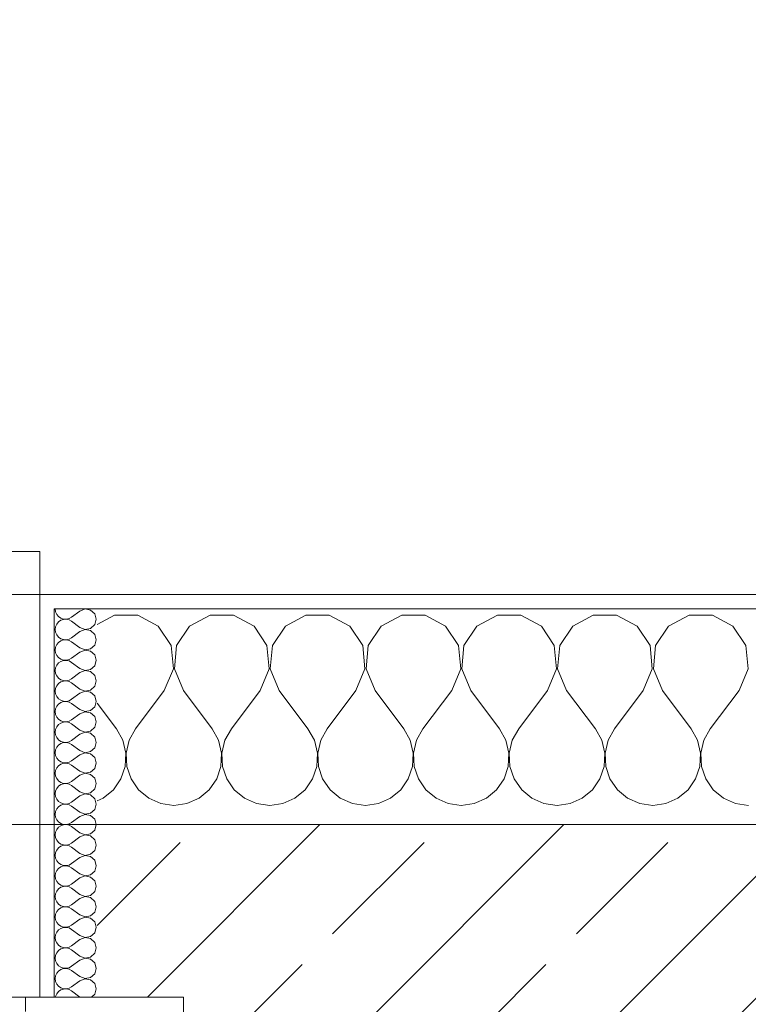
# Model space of a CAD drawing. Header units: metres. Extents: x -4 to 99, y -11 to 17.
# Tile 317 of 656: x 25.026 to 25.533, y 13.57 to 14.255. Entities that reach past the tile are written whole.
import ezdxf

# ---------------------------------------------------------------- set-up
doc = ezdxf.new("R2010")
doc.units = ezdxf.units.M
doc.header["$MEASUREMENT"] = 0
doc.linetypes.add('Strichlinie eng', pattern=[0.115, 0.075, -0.04])
for name, color, linetype in [('152 - Bemaßung_ Beschriftung.Ausbau', 7, 'Continuous'), ('603 - Struktur.Bodenplatte_ Decke Roh', 7, 'Continuous'), ('604 - Struktur.Wand Aussen', 7, 'Continuous')]:
    doc.layers.add(name, color=color, linetype=linetype)
doc.styles.add('ERSTELLTER_STIL_2', font='txt')
doc.dimstyles.new('ERSTELLTER_STIL__2', dxfattribs={"dimtxt": 0.1, "dimasz": 0.0532, "dimexe": 0.18, "dimexo": 0.0625, "dimgap": 0, "dimtad": 1, "dimtih": 1, "dimtoh": 1, "dimzin": 0, "dimdsep": 46, "dimtxsty": 'ERSTELLTER_STIL_2', "dimblk": 'ARROWHEAD_2', "dimblk1": 'ARROWHEAD_2', "dimblk2": 'ARROWHEAD_2', "dimcen": 0.09, "dimse1": 1, "dimse2": 1, "dimclrd": 7, "dimclre": 7, "dimclrt": 7, "dimazin": 0, "dimtfac": 1, "dimtdec": 4, "dimtmove": 0, "dimatfit": 3, "dimfxl": 1, "dimtolj": 1, "dimtzin": 0, "dimarcsym": 0})
pattern_1 = [(0, (0, 0), (0, 0.08660254), [0, -0.05]), (0, (0.025, 0.0433), (0, 0.08660254), [0, -0.05])]

# ---------------------------------------------------------------- blocks, each defined once
blk = doc.blocks.new('*X35')
at = {"layer": '604 - Struktur.Wand Aussen', "color": 7, "linetype": 'Continuous', "lineweight": 5}
for p, q in [((25.09188, 13.84066), (25.08, 13.83429)), ((25.10812, 13.84066), (25.09188, 13.84066)), ((25.12243, 13.83299), (25.10812, 13.84066)), ((25.15855, 13.84066), (25.14424, 13.83299)), ((25.17479, 13.84066), (25.15855, 13.84066)), ((25.1891, 13.83299), (25.17479, 13.84066)), ((25.22521, 13.84066), (25.2109, 13.83299)), ((25.24145, 13.84066), (25.22521, 13.84066)), ((25.25576, 13.83299), (25.24145, 13.84066)), ((25.29188, 13.84066), (25.27757, 13.83299)), ((25.30812, 13.84066), (25.29188, 13.84066)), ((25.32243, 13.83299), (25.30812, 13.84066)), ((25.35855, 13.84066), (25.34424, 13.83299)), ((25.37479, 13.84066), (25.35855, 13.84066)), ((25.3891, 13.83299), (25.37479, 13.84066)), ((25.42521, 13.84066), (25.4109, 13.83299)), ((25.44145, 13.84066), (25.42521, 13.84066)), ((25.45576, 13.83299), (25.44145, 13.84066)), ((25.49188, 13.84066), (25.47757, 13.83299)), ((25.50812, 13.84066), (25.49188, 13.84066)), ((25.52243, 13.83299), (25.50812, 13.84066)), ((25.13142, 13.81947), (25.12243, 13.83299)), ((25.14424, 13.83299), (25.13525, 13.81947)), ((25.19808, 13.81947), (25.1891, 13.83299)), ((25.2109, 13.83299), (25.20192, 13.81947)), ((25.26475, 13.81947), (25.25576, 13.83299)), ((25.27757, 13.83299), (25.26858, 13.81947)), ((25.33142, 13.81947), (25.32243, 13.83299)), ((25.34424, 13.83299), (25.33525, 13.81947)), ((25.39808, 13.81947), (25.3891, 13.83299)), ((25.4109, 13.83299), (25.40192, 13.81947)), ((25.46475, 13.81947), (25.45576, 13.83299)), ((25.47757, 13.83299), (25.46858, 13.81947)), ((25.53142, 13.81947), (25.52243, 13.83299)), ((25.13295, 13.8033), (25.13142, 13.81947)), ((25.13525, 13.81947), (25.13371, 13.8033)), ((25.19962, 13.8033), (25.19808, 13.81947)), ((25.20192, 13.81947), (25.20038, 13.8033)), ((25.26629, 13.8033), (25.26475, 13.81947)), ((25.26858, 13.81947), (25.26705, 13.8033)), ((25.33295, 13.8033), (25.33142, 13.81947)), ((25.33525, 13.81947), (25.33371, 13.8033)), ((25.39962, 13.8033), (25.39808, 13.81947)), ((25.40192, 13.81947), (25.40038, 13.8033)), ((25.46629, 13.8033), (25.46475, 13.81947)), ((25.46858, 13.81947), (25.46705, 13.8033)), ((25.53295, 13.8033), (25.53142, 13.81947)), ((25.12667, 13.78833), (25.13295, 13.8033)), ((25.13371, 13.8033), (25.14, 13.78833)), ((25.19333, 13.78833), (25.19962, 13.8033)), ((25.20038, 13.8033), (25.20667, 13.78833)), ((25.26, 13.78833), (25.26629, 13.8033)), ((25.26705, 13.8033), (25.27333, 13.78833)), ((25.32667, 13.78833), (25.33295, 13.8033)), ((25.33371, 13.8033), (25.34, 13.78833)), ((25.39333, 13.78833), (25.39962, 13.8033)), ((25.40038, 13.8033), (25.40667, 13.78833)), ((25.46, 13.78833), (25.46629, 13.8033)), ((25.46705, 13.8033), (25.47333, 13.78833)), ((25.52667, 13.78833), (25.53295, 13.8033)), ((25.12667, 13.78833), (25.10667, 13.76167)), ((25.14, 13.78833), (25.16, 13.76167)), ((25.19333, 13.78833), (25.17333, 13.76167)), ((25.20667, 13.78833), (25.22667, 13.76167)), ((25.26, 13.78833), (25.24, 13.76167)), ((25.27333, 13.78833), (25.29333, 13.76167)), ((25.32667, 13.78833), (25.30667, 13.76167)), ((25.34, 13.78833), (25.36, 13.76167)), ((25.39333, 13.78833), (25.37333, 13.76167)), ((25.40667, 13.78833), (25.42667, 13.76167)), ((25.46, 13.78833), (25.44, 13.76167)), ((25.47333, 13.78833), (25.49333, 13.76167)), ((25.52667, 13.78833), (25.50667, 13.76167)), ((25.08, 13.77944), (25.09333, 13.76167)), ((25.09778, 13.75362), (25.09333, 13.76167)), ((25.10667, 13.76167), (25.10222, 13.75362)), ((25.16445, 13.75362), (25.16, 13.76167)), ((25.17333, 13.76167), (25.16888, 13.75362)), ((25.23112, 13.75362), (25.22667, 13.76167)), ((25.24, 13.76167), (25.23555, 13.75362)), ((25.29778, 13.75362), (25.29333, 13.76167)), ((25.30667, 13.76167), (25.30222, 13.75362)), ((25.36445, 13.75362), (25.36, 13.76167)), ((25.37333, 13.76167), (25.36888, 13.75362)), ((25.43112, 13.75362), (25.42667, 13.76167)), ((25.44, 13.76167), (25.43555, 13.75362)), ((25.49778, 13.75362), (25.49333, 13.76167)), ((25.50667, 13.76167), (25.50222, 13.75362)), ((25.09987, 13.74466), (25.09778, 13.75362)), ((25.10222, 13.75362), (25.10013, 13.74466)), ((25.16653, 13.74466), (25.16445, 13.75362)), ((25.16888, 13.75362), (25.1668, 13.74466)), ((25.2332, 13.74466), (25.23112, 13.75362)), ((25.23555, 13.75362), (25.23347, 13.74466)), ((25.29987, 13.74466), (25.29778, 13.75362)), ((25.30222, 13.75362), (25.30013, 13.74466)), ((25.36653, 13.74466), (25.36445, 13.75362)), ((25.36888, 13.75362), (25.3668, 13.74466)), ((25.4332, 13.74466), (25.43112, 13.75362)), ((25.43555, 13.75362), (25.43347, 13.74466)), ((25.49987, 13.74466), (25.49778, 13.75362)), ((25.50222, 13.75362), (25.50013, 13.74466)), ((25.09942, 13.73547), (25.09987, 13.74466)), ((25.10013, 13.74466), (25.10058, 13.73547)), ((25.16609, 13.73547), (25.16653, 13.74466)), ((25.1668, 13.74466), (25.16725, 13.73547)), ((25.23275, 13.73547), (25.2332, 13.74466)), ((25.23347, 13.74466), (25.23391, 13.73547)), ((25.29942, 13.73547), (25.29987, 13.74466)), ((25.30013, 13.74466), (25.30058, 13.73547)), ((25.36609, 13.73547), (25.36653, 13.74466)), ((25.3668, 13.74466), (25.36725, 13.73547)), ((25.43275, 13.73547), (25.4332, 13.74466)), ((25.43347, 13.74466), (25.43391, 13.73547)), ((25.49942, 13.73547), (25.49987, 13.74466)), ((25.50013, 13.74466), (25.50058, 13.73547)), ((25.09648, 13.72676), (25.09942, 13.73547)), ((25.10058, 13.73547), (25.10352, 13.72676)), ((25.16315, 13.72676), (25.16609, 13.73547)), ((25.16725, 13.73547), (25.17019, 13.72676)), ((25.22981, 13.72676), (25.23275, 13.73547)), ((25.23391, 13.73547), (25.23685, 13.72676)), ((25.29648, 13.72676), (25.29942, 13.73547)), ((25.30058, 13.73547), (25.30352, 13.72676)), ((25.36315, 13.72676), (25.36609, 13.73547)), ((25.36725, 13.73547), (25.37019, 13.72676)), ((25.42981, 13.72676), (25.43275, 13.73547)), ((25.43391, 13.73547), (25.43685, 13.72676)), ((25.49648, 13.72676), (25.49942, 13.73547)), ((25.50058, 13.73547), (25.50352, 13.72676)), ((25.09127, 13.71918), (25.09648, 13.72676)), ((25.10352, 13.72676), (25.10873, 13.71918)), ((25.15794, 13.71918), (25.16315, 13.72676)), ((25.17019, 13.72676), (25.17539, 13.71918)), ((25.22461, 13.71918), (25.22981, 13.72676)), ((25.23685, 13.72676), (25.24206, 13.71918)), ((25.29127, 13.71918), (25.29648, 13.72676)), ((25.30352, 13.72676), (25.30873, 13.71918)), ((25.35794, 13.71918), (25.36315, 13.72676)), ((25.37019, 13.72676), (25.37539, 13.71918)), ((25.42461, 13.71918), (25.42981, 13.72676)), ((25.43685, 13.72676), (25.44206, 13.71918)), ((25.49127, 13.71918), (25.49648, 13.72676)), ((25.50352, 13.72676), (25.50873, 13.71918)), ((25.08419, 13.71331), (25.09127, 13.71918)), ((25.10873, 13.71918), (25.11581, 13.71331)), ((25.15086, 13.71331), (25.15794, 13.71918)), ((25.17539, 13.71918), (25.18248, 13.71331)), ((25.21752, 13.71331), (25.22461, 13.71918)), ((25.24206, 13.71918), (25.24914, 13.71331)), ((25.28419, 13.71331), (25.29127, 13.71918)), ((25.30873, 13.71918), (25.31581, 13.71331)), ((25.35086, 13.71331), (25.35794, 13.71918)), ((25.37539, 13.71918), (25.38248, 13.71331)), ((25.41752, 13.71331), (25.42461, 13.71918)), ((25.44206, 13.71918), (25.44914, 13.71331)), ((25.48419, 13.71331), (25.49127, 13.71918)), ((25.50873, 13.71918), (25.51581, 13.71331)), ((25.08, 13.71146), (25.08419, 13.71331)), ((25.11581, 13.71331), (25.12422, 13.7096)), ((25.14244, 13.7096), (25.15086, 13.71331)), ((25.18248, 13.71331), (25.19089, 13.7096)), ((25.20911, 13.7096), (25.21752, 13.71331)), ((25.24914, 13.71331), (25.25756, 13.7096)), ((25.27578, 13.7096), (25.28419, 13.71331)), ((25.31581, 13.71331), (25.32422, 13.7096)), ((25.34244, 13.7096), (25.35086, 13.71331)), ((25.38248, 13.71331), (25.39089, 13.7096)), ((25.40911, 13.7096), (25.41752, 13.71331)), ((25.44914, 13.71331), (25.45756, 13.7096)), ((25.47578, 13.7096), (25.48419, 13.71331)), ((25.51581, 13.71331), (25.52422, 13.7096)), ((25.12422, 13.7096), (25.13333, 13.70833)), ((25.13333, 13.70833), (25.14244, 13.7096)), ((25.19089, 13.7096), (25.2, 13.70833)), ((25.2, 13.70833), (25.20911, 13.7096)), ((25.25756, 13.7096), (25.26667, 13.70833)), ((25.26667, 13.70833), (25.27578, 13.7096)), ((25.32422, 13.7096), (25.33333, 13.70833)), ((25.33333, 13.70833), (25.34244, 13.7096)), ((25.39089, 13.7096), (25.4, 13.70833)), ((25.4, 13.70833), (25.40911, 13.7096)), ((25.45756, 13.7096), (25.46667, 13.70833)), ((25.46667, 13.70833), (25.47578, 13.7096)), ((25.52422, 13.7096), (25.53333, 13.70833))]:
    blk.add_line(p, q, dxfattribs=at)
blk = doc.blocks.new('*X57')
at = {"layer": '604 - Struktur.Wand Aussen', "color": 7, "linetype": 'Continuous', "lineweight": 5}
for p, q in [((25.05071, 13.845), (25.05099, 13.84305)), ((25.05099, 13.84305), (25.05178, 13.84124)), ((25.06786, 13.84357), (25.06214, 13.83929)), ((25.0715, 13.84497), (25.06786, 13.84357)), ((25.07534, 13.84425), (25.0715, 13.84497)), ((25.07822, 13.84161), (25.07534, 13.84425)), ((25.07929, 13.83786), (25.07822, 13.84161)), ((25.05178, 13.84124), (25.05304, 13.83973)), ((25.05304, 13.83599), (25.05178, 13.83447)), ((25.05304, 13.83973), (25.05466, 13.83861)), ((25.05466, 13.8371), (25.05304, 13.83599)), ((25.05466, 13.83861), (25.05653, 13.83798)), ((25.05653, 13.83773), (25.05466, 13.8371)), ((25.05653, 13.83798), (25.0585, 13.83789)), ((25.0585, 13.83783), (25.05653, 13.83773)), ((25.0585, 13.83789), (25.06042, 13.83833)), ((25.06042, 13.83738), (25.0585, 13.83783)), ((25.06042, 13.83833), (25.06214, 13.83929)), ((25.06214, 13.83643), (25.06042, 13.83738)), ((25.06786, 13.83214), (25.06214, 13.83643)), ((25.07822, 13.8341), (25.07929, 13.83786)), ((25.05099, 13.83267), (25.05071, 13.83071)), ((25.05071, 13.83071), (25.05099, 13.82876)), ((25.05178, 13.83447), (25.05099, 13.83267)), ((25.05099, 13.82876), (25.05178, 13.82696)), ((25.06786, 13.82929), (25.06214, 13.825)), ((25.06786, 13.83214), (25.0715, 13.83074)), ((25.0715, 13.83069), (25.06786, 13.82929)), ((25.0715, 13.83074), (25.07534, 13.83147)), ((25.07534, 13.82996), (25.0715, 13.83069)), ((25.07534, 13.83147), (25.07822, 13.8341)), ((25.07822, 13.82733), (25.07534, 13.82996)), ((25.05178, 13.82696), (25.05304, 13.82544)), ((25.05304, 13.8217), (25.05178, 13.82018)), ((25.05304, 13.82544), (25.05466, 13.82433)), ((25.05466, 13.82282), (25.05304, 13.8217)), ((25.05466, 13.82433), (25.05653, 13.8237)), ((25.05653, 13.82345), (25.05466, 13.82282)), ((25.05653, 13.8237), (25.0585, 13.8236)), ((25.0585, 13.82354), (25.05653, 13.82345)), ((25.0585, 13.8236), (25.06042, 13.82405)), ((25.06042, 13.8231), (25.0585, 13.82354)), ((25.06042, 13.82405), (25.06214, 13.825)), ((25.06214, 13.82214), (25.06042, 13.8231)), ((25.06786, 13.81786), (25.06214, 13.82214)), ((25.07929, 13.82357), (25.07822, 13.82733)), ((25.07822, 13.81982), (25.07929, 13.82357)), ((25.05099, 13.81838), (25.05071, 13.81643)), ((25.05071, 13.81643), (25.05099, 13.81448)), ((25.05178, 13.82018), (25.05099, 13.81838)), ((25.05099, 13.81448), (25.05178, 13.81267)), ((25.06786, 13.815), (25.06214, 13.81071)), ((25.06786, 13.81786), (25.0715, 13.81646)), ((25.0715, 13.8164), (25.06786, 13.815)), ((25.0715, 13.81646), (25.07534, 13.81718)), ((25.07534, 13.81567), (25.0715, 13.8164)), ((25.07534, 13.81718), (25.07822, 13.81982)), ((25.07822, 13.81304), (25.07534, 13.81567)), ((25.05178, 13.81267), (25.05304, 13.81116)), ((25.05304, 13.80742), (25.05178, 13.8059)), ((25.05304, 13.81116), (25.05466, 13.81004)), ((25.05466, 13.80853), (25.05304, 13.80742)), ((25.05466, 13.81004), (25.05653, 13.80941)), ((25.05653, 13.80916), (25.05466, 13.80853)), ((25.05653, 13.80941), (25.0585, 13.80931)), ((25.0585, 13.80926), (25.05653, 13.80916)), ((25.0585, 13.80931), (25.06042, 13.80976)), ((25.06042, 13.80881), (25.0585, 13.80926)), ((25.06042, 13.80976), (25.06214, 13.81071)), ((25.06214, 13.80786), (25.06042, 13.80881)), ((25.06786, 13.80357), (25.06214, 13.80786)), ((25.07929, 13.80929), (25.07822, 13.81304)), ((25.07822, 13.80553), (25.07929, 13.80929)), ((25.05099, 13.80409), (25.05071, 13.80214)), ((25.05071, 13.80214), (25.05099, 13.80019)), ((25.05178, 13.8059), (25.05099, 13.80409)), ((25.06786, 13.80071), (25.06214, 13.79643)), ((25.06786, 13.80357), (25.0715, 13.80217)), ((25.0715, 13.80211), (25.06786, 13.80071)), ((25.0715, 13.80217), (25.07534, 13.8029)), ((25.07534, 13.80139), (25.0715, 13.80211)), ((25.07534, 13.8029), (25.07822, 13.80553)), ((25.07822, 13.79876), (25.07534, 13.80139)), ((25.05099, 13.80019), (25.05178, 13.79839)), ((25.05178, 13.79839), (25.05304, 13.79687)), ((25.05304, 13.79687), (25.05466, 13.79575)), ((25.05466, 13.79425), (25.05304, 13.79313)), ((25.05466, 13.79575), (25.05653, 13.79512)), ((25.05653, 13.79488), (25.05466, 13.79425)), ((25.05653, 13.79512), (25.0585, 13.79503)), ((25.0585, 13.79497), (25.05653, 13.79488)), ((25.0585, 13.79503), (25.06042, 13.79547)), ((25.06042, 13.79453), (25.0585, 13.79497)), ((25.06042, 13.79547), (25.06214, 13.79643)), ((25.06214, 13.79357), (25.06042, 13.79453)), ((25.06786, 13.78929), (25.06214, 13.79357)), ((25.07929, 13.795), (25.07822, 13.79876)), ((25.07822, 13.79124), (25.07929, 13.795)), ((25.05099, 13.78981), (25.05071, 13.78786)), ((25.05071, 13.78786), (25.05099, 13.78591)), ((25.05178, 13.79161), (25.05099, 13.78981)), ((25.05304, 13.79313), (25.05178, 13.79161)), ((25.06786, 13.78929), (25.0715, 13.78789)), ((25.0715, 13.78783), (25.06786, 13.78643)), ((25.0715, 13.78789), (25.07534, 13.78861)), ((25.07534, 13.7871), (25.0715, 13.78783)), ((25.07534, 13.78861), (25.07822, 13.79124)), ((25.07822, 13.78447), (25.07534, 13.7871)), ((25.05099, 13.78591), (25.05178, 13.7841)), ((25.05178, 13.7841), (25.05304, 13.78258)), ((25.05304, 13.78258), (25.05466, 13.78147)), ((25.05466, 13.77996), (25.05304, 13.77884)), ((25.05466, 13.78147), (25.05653, 13.78084)), ((25.05653, 13.78059), (25.05466, 13.77996)), ((25.05653, 13.78084), (25.0585, 13.78074)), ((25.0585, 13.78069), (25.05653, 13.78059)), ((25.0585, 13.78074), (25.06042, 13.78119)), ((25.06042, 13.78024), (25.0585, 13.78069)), ((25.06042, 13.78119), (25.06214, 13.78214)), ((25.06214, 13.77929), (25.06042, 13.78024)), ((25.06786, 13.78643), (25.06214, 13.78214)), ((25.07929, 13.78071), (25.07822, 13.78447)), ((25.07822, 13.77696), (25.07929, 13.78071)), ((25.05099, 13.77552), (25.05071, 13.77357)), ((25.05071, 13.77357), (25.05099, 13.77162)), ((25.05178, 13.77733), (25.05099, 13.77552)), ((25.05304, 13.77884), (25.05178, 13.77733)), ((25.06786, 13.775), (25.06214, 13.77929)), ((25.06786, 13.775), (25.0715, 13.7736)), ((25.0715, 13.77354), (25.06786, 13.77214)), ((25.0715, 13.7736), (25.07534, 13.77433)), ((25.07534, 13.77282), (25.0715, 13.77354)), ((25.07534, 13.77433), (25.07822, 13.77696)), ((25.05099, 13.77162), (25.05178, 13.76982)), ((25.05178, 13.76982), (25.05304, 13.7683)), ((25.05304, 13.7683), (25.05466, 13.76718)), ((25.05466, 13.76718), (25.05653, 13.76655)), ((25.05653, 13.7663), (25.05466, 13.76567)), ((25.05653, 13.76655), (25.0585, 13.76646)), ((25.0585, 13.7664), (25.05653, 13.7663)), ((25.0585, 13.76646), (25.06042, 13.7669)), ((25.06042, 13.76595), (25.0585, 13.7664)), ((25.06042, 13.7669), (25.06214, 13.76786)), ((25.06786, 13.77214), (25.06214, 13.76786)), ((25.07822, 13.77018), (25.07534, 13.77282)), ((25.07929, 13.76643), (25.07822, 13.77018)), ((25.07822, 13.76267), (25.07929, 13.76643)), ((25.05099, 13.76124), (25.05071, 13.75929)), ((25.05178, 13.76304), (25.05099, 13.76124)), ((25.05304, 13.76456), (25.05178, 13.76304)), ((25.05466, 13.76567), (25.05304, 13.76456)), ((25.06214, 13.765), (25.06042, 13.76595)), ((25.06786, 13.76071), (25.06214, 13.765)), ((25.06786, 13.76071), (25.0715, 13.75931)), ((25.0715, 13.75931), (25.07534, 13.76004)), ((25.07534, 13.76004), (25.07822, 13.76267)), ((25.05071, 13.75929), (25.05099, 13.75733)), ((25.05099, 13.75733), (25.05178, 13.75553)), ((25.05178, 13.75553), (25.05304, 13.75401)), ((25.05304, 13.75401), (25.05466, 13.7529)), ((25.05466, 13.7529), (25.05653, 13.75227)), ((25.0585, 13.75217), (25.06042, 13.75262)), ((25.06042, 13.75262), (25.06214, 13.75357)), ((25.06786, 13.75786), (25.06214, 13.75357)), ((25.0715, 13.75926), (25.06786, 13.75786)), ((25.07534, 13.75853), (25.0715, 13.75926)), ((25.07822, 13.7559), (25.07534, 13.75853)), ((25.07929, 13.75214), (25.07822, 13.7559)), ((25.05099, 13.74695), (25.05071, 13.745)), ((25.05178, 13.74876), (25.05099, 13.74695)), ((25.05304, 13.75027), (25.05178, 13.74876)), ((25.05466, 13.75139), (25.05304, 13.75027)), ((25.05653, 13.75202), (25.05466, 13.75139)), ((25.05653, 13.75227), (25.0585, 13.75217)), ((25.0585, 13.75211), (25.05653, 13.75202)), ((25.06042, 13.75167), (25.0585, 13.75211)), ((25.06214, 13.75071), (25.06042, 13.75167)), ((25.06786, 13.74643), (25.06214, 13.75071)), ((25.06786, 13.74643), (25.0715, 13.74503)), ((25.0715, 13.74503), (25.07534, 13.74575)), ((25.07534, 13.74575), (25.07822, 13.74839)), ((25.07822, 13.74839), (25.07929, 13.75214)), ((25.05071, 13.745), (25.05099, 13.74305)), ((25.05099, 13.74305), (25.05178, 13.74124)), ((25.05178, 13.74124), (25.05304, 13.73973)), ((25.05304, 13.73973), (25.05466, 13.73861)), ((25.06042, 13.73833), (25.06214, 13.73929)), ((25.06786, 13.74357), (25.06214, 13.73929)), ((25.0715, 13.74497), (25.06786, 13.74357)), ((25.07534, 13.74425), (25.0715, 13.74497)), ((25.07822, 13.74161), (25.07534, 13.74425)), ((25.07929, 13.73786), (25.07822, 13.74161)), ((25.05099, 13.73267), (25.05071, 13.73071)), ((25.05178, 13.73447), (25.05099, 13.73267)), ((25.05304, 13.73599), (25.05178, 13.73447)), ((25.05466, 13.7371), (25.05304, 13.73599)), ((25.05466, 13.73861), (25.05653, 13.73798)), ((25.05653, 13.73773), (25.05466, 13.7371)), ((25.05653, 13.73798), (25.0585, 13.73789)), ((25.0585, 13.73783), (25.05653, 13.73773)), ((25.0585, 13.73789), (25.06042, 13.73833)), ((25.06042, 13.73738), (25.0585, 13.73783)), ((25.06214, 13.73643), (25.06042, 13.73738)), ((25.06786, 13.73214), (25.06214, 13.73643)), ((25.06786, 13.73214), (25.0715, 13.73074)), ((25.07534, 13.73147), (25.07822, 13.7341)), ((25.07822, 13.7341), (25.07929, 13.73786)), ((25.05071, 13.73071), (25.05099, 13.72876)), ((25.05099, 13.72876), (25.05178, 13.72696)), ((25.05178, 13.72696), (25.05304, 13.72544)), ((25.05304, 13.72544), (25.05466, 13.72433)), ((25.06786, 13.72929), (25.06214, 13.725)), ((25.0715, 13.73069), (25.06786, 13.72929)), ((25.0715, 13.73074), (25.07534, 13.73147)), ((25.07534, 13.72996), (25.0715, 13.73069)), ((25.07822, 13.72733), (25.07534, 13.72996)), ((25.07929, 13.72357), (25.07822, 13.72733)), ((25.05099, 13.71838), (25.05071, 13.71643)), ((25.05178, 13.72018), (25.05099, 13.71838)), ((25.05304, 13.7217), (25.05178, 13.72018)), ((25.05466, 13.72282), (25.05304, 13.7217)), ((25.05466, 13.72433), (25.05653, 13.7237)), ((25.05653, 13.72345), (25.05466, 13.72282)), ((25.05653, 13.7237), (25.0585, 13.7236)), ((25.0585, 13.72354), (25.05653, 13.72345)), ((25.0585, 13.7236), (25.06042, 13.72405)), ((25.06042, 13.7231), (25.0585, 13.72354)), ((25.06042, 13.72405), (25.06214, 13.725)), ((25.06214, 13.72214), (25.06042, 13.7231)), ((25.06786, 13.71786), (25.06214, 13.72214)), ((25.07534, 13.71718), (25.07822, 13.71982)), ((25.07822, 13.71982), (25.07929, 13.72357)), ((25.05071, 13.71643), (25.05099, 13.71448)), ((25.05099, 13.71448), (25.05178, 13.71267)), ((25.05178, 13.71267), (25.05304, 13.71116)), ((25.06786, 13.715), (25.06214, 13.71071)), ((25.06786, 13.71786), (25.0715, 13.71646)), ((25.0715, 13.7164), (25.06786, 13.715)), ((25.0715, 13.71646), (25.07534, 13.71718)), ((25.07534, 13.71567), (25.0715, 13.7164)), ((25.07822, 13.71304), (25.07534, 13.71567)), ((25.07929, 13.70929), (25.07822, 13.71304)), ((25.05178, 13.7059), (25.05099, 13.70409)), ((25.05304, 13.70742), (25.05178, 13.7059)), ((25.05304, 13.71116), (25.05466, 13.71004)), ((25.05466, 13.70853), (25.05304, 13.70742)), ((25.05466, 13.71004), (25.05653, 13.70941)), ((25.05653, 13.70916), (25.05466, 13.70853)), ((25.05653, 13.70941), (25.0585, 13.70931)), ((25.0585, 13.70926), (25.05653, 13.70916)), ((25.0585, 13.70931), (25.06042, 13.70976)), ((25.06042, 13.70881), (25.0585, 13.70926)), ((25.06042, 13.70976), (25.06214, 13.71071)), ((25.06214, 13.70786), (25.06042, 13.70881)), ((25.06786, 13.70357), (25.06214, 13.70786)), ((25.07534, 13.7029), (25.07822, 13.70553)), ((25.07822, 13.70553), (25.07929, 13.70929)), ((25.05099, 13.70409), (25.05071, 13.70214)), ((25.05071, 13.70214), (25.05099, 13.70019)), ((25.05099, 13.70019), (25.05178, 13.69839)), ((25.05178, 13.69839), (25.05304, 13.69687)), ((25.06786, 13.70071), (25.06214, 13.69643)), ((25.06786, 13.70357), (25.0715, 13.70217)), ((25.0715, 13.70211), (25.06786, 13.70071)), ((25.0715, 13.70217), (25.07534, 13.7029)), ((25.07534, 13.70139), (25.0715, 13.70211)), ((25.07822, 13.69876), (25.07534, 13.70139)), ((25.07929, 13.695), (25.07822, 13.69876)), ((25.05178, 13.69161), (25.05099, 13.68981)), ((25.05304, 13.69313), (25.05178, 13.69161)), ((25.05304, 13.69687), (25.05466, 13.69575)), ((25.05466, 13.69425), (25.05304, 13.69313)), ((25.05466, 13.69575), (25.05653, 13.69512)), ((25.05653, 13.69488), (25.05466, 13.69425)), ((25.05653, 13.69512), (25.0585, 13.69503)), ((25.0585, 13.69497), (25.05653, 13.69488)), ((25.0585, 13.69503), (25.06042, 13.69547)), ((25.06042, 13.69453), (25.0585, 13.69497)), ((25.06042, 13.69547), (25.06214, 13.69643)), ((25.06214, 13.69357), (25.06042, 13.69453)), ((25.06786, 13.68929), (25.06214, 13.69357)), ((25.07534, 13.68861), (25.07822, 13.69124)), ((25.07822, 13.69124), (25.07929, 13.695)), ((25.05099, 13.68981), (25.05071, 13.68786)), ((25.05071, 13.68786), (25.05099, 13.68591)), ((25.05099, 13.68591), (25.05178, 13.6841)), ((25.05178, 13.6841), (25.05304, 13.68258)), ((25.06786, 13.68643), (25.06214, 13.68214)), ((25.06786, 13.68929), (25.0715, 13.68789)), ((25.0715, 13.68783), (25.06786, 13.68643)), ((25.0715, 13.68789), (25.07534, 13.68861)), ((25.07534, 13.6871), (25.0715, 13.68783)), ((25.07822, 13.68447), (25.07534, 13.6871)), ((25.07929, 13.68071), (25.07822, 13.68447)), ((25.05178, 13.67733), (25.05099, 13.67552)), ((25.05304, 13.67884), (25.05178, 13.67733)), ((25.05304, 13.68258), (25.05466, 13.68147)), ((25.05466, 13.67996), (25.05304, 13.67884)), ((25.05466, 13.68147), (25.05653, 13.68084)), ((25.05653, 13.68059), (25.05466, 13.67996)), ((25.05653, 13.68084), (25.0585, 13.68074)), ((25.0585, 13.68069), (25.05653, 13.68059)), ((25.0585, 13.68074), (25.06042, 13.68119)), ((25.06042, 13.68024), (25.0585, 13.68069)), ((25.06042, 13.68119), (25.06214, 13.68214)), ((25.06214, 13.67929), (25.06042, 13.68024)), ((25.06786, 13.675), (25.06214, 13.67929)), ((25.07822, 13.67696), (25.07929, 13.68071)), ((25.05099, 13.67552), (25.05071, 13.67357)), ((25.05071, 13.67357), (25.05099, 13.67162)), ((25.05099, 13.67162), (25.05178, 13.66982)), ((25.06786, 13.67214), (25.06214, 13.66786)), ((25.06786, 13.675), (25.0715, 13.6736)), ((25.0715, 13.67354), (25.06786, 13.67214)), ((25.0715, 13.6736), (25.07534, 13.67433)), ((25.07534, 13.67282), (25.0715, 13.67354)), ((25.07534, 13.67433), (25.07822, 13.67696)), ((25.07822, 13.67018), (25.07534, 13.67282)), ((25.05178, 13.66982), (25.05304, 13.6683)), ((25.05304, 13.66456), (25.05178, 13.66304)), ((25.05304, 13.6683), (25.05466, 13.66718)), ((25.05466, 13.66567), (25.05304, 13.66456)), ((25.05466, 13.66718), (25.05653, 13.66655)), ((25.05653, 13.6663), (25.05466, 13.66567)), ((25.05653, 13.66655), (25.0585, 13.66646)), ((25.0585, 13.6664), (25.05653, 13.6663)), ((25.0585, 13.66646), (25.06042, 13.6669)), ((25.06042, 13.66595), (25.0585, 13.6664)), ((25.06042, 13.6669), (25.06214, 13.66786)), ((25.06214, 13.665), (25.06042, 13.66595)), ((25.06786, 13.66071), (25.06214, 13.665)), ((25.07929, 13.66643), (25.07822, 13.67018)), ((25.07822, 13.66267), (25.07929, 13.66643)), ((25.05099, 13.66124), (25.05071, 13.65929)), ((25.05071, 13.65929), (25.05099, 13.65733)), ((25.05178, 13.66304), (25.05099, 13.66124)), ((25.05099, 13.65733), (25.05178, 13.65553)), ((25.06786, 13.65786), (25.06214, 13.65357)), ((25.06786, 13.66071), (25.0715, 13.65931)), ((25.0715, 13.65926), (25.06786, 13.65786)), ((25.0715, 13.65931), (25.07534, 13.66004)), ((25.07534, 13.65853), (25.0715, 13.65926)), ((25.07534, 13.66004), (25.07822, 13.66267)), ((25.07822, 13.6559), (25.07534, 13.65853)), ((25.05178, 13.65553), (25.05304, 13.65401)), ((25.05304, 13.65027), (25.05178, 13.64876)), ((25.05304, 13.65401), (25.05466, 13.6529)), ((25.05466, 13.65139), (25.05304, 13.65027)), ((25.05466, 13.6529), (25.05653, 13.65227)), ((25.05653, 13.65202), (25.05466, 13.65139)), ((25.05653, 13.65227), (25.0585, 13.65217)), ((25.0585, 13.65211), (25.05653, 13.65202)), ((25.0585, 13.65217), (25.06042, 13.65262)), ((25.06042, 13.65167), (25.0585, 13.65211)), ((25.06042, 13.65262), (25.06214, 13.65357)), ((25.06214, 13.65071), (25.06042, 13.65167)), ((25.06786, 13.64643), (25.06214, 13.65071)), ((25.07929, 13.65214), (25.07822, 13.6559)), ((25.07822, 13.64839), (25.07929, 13.65214)), ((25.05099, 13.64695), (25.05071, 13.645)), ((25.05071, 13.645), (25.05099, 13.64305)), ((25.05178, 13.64876), (25.05099, 13.64695)), ((25.05099, 13.64305), (25.05178, 13.64124)), ((25.06786, 13.64357), (25.06214, 13.63929)), ((25.06786, 13.64643), (25.0715, 13.64503)), ((25.0715, 13.64497), (25.06786, 13.64357)), ((25.0715, 13.64503), (25.07534, 13.64575)), ((25.07534, 13.64425), (25.0715, 13.64497)), ((25.07534, 13.64575), (25.07822, 13.64839)), ((25.07822, 13.64161), (25.07534, 13.64425)), ((25.05178, 13.64124), (25.05304, 13.63973)), ((25.05304, 13.63973), (25.05466, 13.63861)), ((25.05466, 13.6371), (25.05304, 13.63599)), ((25.05466, 13.63861), (25.05653, 13.63798)), ((25.05653, 13.63773), (25.05466, 13.6371)), ((25.05653, 13.63798), (25.0585, 13.63789)), ((25.0585, 13.63783), (25.05653, 13.63773)), ((25.0585, 13.63789), (25.06042, 13.63833)), ((25.06042, 13.63738), (25.0585, 13.63783)), ((25.06042, 13.63833), (25.06214, 13.63929)), ((25.06214, 13.63643), (25.06042, 13.63738)), ((25.06786, 13.63214), (25.06214, 13.63643)), ((25.07929, 13.63786), (25.07822, 13.64161)), ((25.07822, 13.6341), (25.07929, 13.63786)), ((25.05099, 13.63267), (25.05071, 13.63071)), ((25.05071, 13.63071), (25.05099, 13.62876)), ((25.05178, 13.63447), (25.05099, 13.63267)), ((25.05304, 13.63599), (25.05178, 13.63447)), ((25.06786, 13.62929), (25.06214, 13.625)), ((25.06786, 13.63214), (25.0715, 13.63074)), ((25.0715, 13.63069), (25.06786, 13.62929)), ((25.0715, 13.63074), (25.07534, 13.63147)), ((25.07534, 13.62996), (25.0715, 13.63069)), ((25.07534, 13.63147), (25.07822, 13.6341)), ((25.07822, 13.62733), (25.07534, 13.62996)), ((25.05099, 13.62876), (25.05178, 13.62696)), ((25.05178, 13.62696), (25.05304, 13.62544)), ((25.05304, 13.62544), (25.05466, 13.62433)), ((25.05466, 13.62282), (25.05304, 13.6217)), ((25.05466, 13.62433), (25.05653, 13.6237)), ((25.05653, 13.62345), (25.05466, 13.62282)), ((25.05653, 13.6237), (25.0585, 13.6236)), ((25.0585, 13.62354), (25.05653, 13.62345)), ((25.0585, 13.6236), (25.06042, 13.62405)), ((25.06042, 13.6231), (25.0585, 13.62354)), ((25.06042, 13.62405), (25.06214, 13.625)), ((25.06214, 13.62214), (25.06042, 13.6231)), ((25.07929, 13.62357), (25.07822, 13.62733)), ((25.07822, 13.61982), (25.07929, 13.62357)), ((25.05099, 13.61838), (25.05071, 13.61643)), ((25.05071, 13.61643), (25.05099, 13.61448)), ((25.05178, 13.62018), (25.05099, 13.61838)), ((25.05304, 13.6217), (25.05178, 13.62018)), ((25.06786, 13.61786), (25.06214, 13.62214)), ((25.06786, 13.61786), (25.0715, 13.61646)), ((25.0715, 13.6164), (25.06786, 13.615)), ((25.0715, 13.61646), (25.07534, 13.61718)), ((25.07534, 13.61567), (25.0715, 13.6164)), ((25.07534, 13.61718), (25.07822, 13.61982)), ((25.07822, 13.61304), (25.07534, 13.61567)), ((25.05099, 13.61448), (25.05178, 13.61267)), ((25.05178, 13.61267), (25.05304, 13.61116)), ((25.05304, 13.61116), (25.05466, 13.61004)), ((25.05466, 13.61004), (25.05653, 13.60941)), ((25.05653, 13.60916), (25.05466, 13.60853)), ((25.05653, 13.60941), (25.0585, 13.60931)), ((25.0585, 13.60926), (25.05653, 13.60916)), ((25.0585, 13.60931), (25.06042, 13.60976)), ((25.06042, 13.60881), (25.0585, 13.60926)), ((25.06042, 13.60976), (25.06214, 13.61071)), ((25.06214, 13.60786), (25.06042, 13.60881)), ((25.06786, 13.615), (25.06214, 13.61071)), ((25.07929, 13.60929), (25.07822, 13.61304)), ((25.07822, 13.60553), (25.07929, 13.60929)), ((25.05099, 13.60409), (25.05071, 13.60214)), ((25.05071, 13.60214), (25.05099, 13.60019)), ((25.05178, 13.6059), (25.05099, 13.60409)), ((25.05304, 13.60742), (25.05178, 13.6059)), ((25.05466, 13.60853), (25.05304, 13.60742)), ((25.06786, 13.60357), (25.06214, 13.60786)), ((25.06786, 13.60357), (25.0715, 13.60217)), ((25.0715, 13.60211), (25.06786, 13.60071)), ((25.0715, 13.60217), (25.07534, 13.6029)), ((25.07534, 13.60139), (25.0715, 13.60211)), ((25.07534, 13.6029), (25.07822, 13.60553)), ((25.05099, 13.60019), (25.05178, 13.59839)), ((25.05178, 13.59839), (25.05304, 13.59687)), ((25.05304, 13.59687), (25.05466, 13.59575)), ((25.05466, 13.59575), (25.05653, 13.59512)), ((25.05653, 13.59512), (25.0585, 13.59503)), ((25.0585, 13.59497), (25.05653, 13.59488)), ((25.0585, 13.59503), (25.06042, 13.59547)), ((25.06042, 13.59453), (25.0585, 13.59497)), ((25.06042, 13.59547), (25.06214, 13.59643)), ((25.06786, 13.60071), (25.06214, 13.59643)), ((25.07822, 13.59876), (25.07534, 13.60139)), ((25.07929, 13.595), (25.07822, 13.59876)), ((25.07822, 13.59124), (25.07929, 13.595)), ((25.05099, 13.58981), (25.05071, 13.58786)), ((25.05178, 13.59161), (25.05099, 13.58981)), ((25.05304, 13.59313), (25.05178, 13.59161)), ((25.05466, 13.59425), (25.05304, 13.59313)), ((25.05653, 13.59488), (25.05466, 13.59425)), ((25.06214, 13.59357), (25.06042, 13.59453)), ((25.06786, 13.58929), (25.06214, 13.59357)), ((25.06786, 13.58929), (25.0715, 13.58789)), ((25.0715, 13.58789), (25.07534, 13.58861)), ((25.07534, 13.58861), (25.07822, 13.59124)), ((25.05071, 13.58786), (25.05099, 13.58591)), ((25.05099, 13.58591), (25.05178, 13.5841)), ((25.05178, 13.5841), (25.05304, 13.58258)), ((25.05304, 13.58258), (25.05466, 13.58147)), ((25.05466, 13.58147), (25.05653, 13.58084)), ((25.06042, 13.58119), (25.06214, 13.58214)), ((25.06786, 13.58643), (25.06214, 13.58214)), ((25.0715, 13.58783), (25.06786, 13.58643)), ((25.07534, 13.5871), (25.0715, 13.58783)), ((25.07822, 13.58447), (25.07534, 13.5871)), ((25.07929, 13.58071), (25.07822, 13.58447)), ((25.05099, 13.57552), (25.05091, 13.575)), ((25.05178, 13.57733), (25.05099, 13.57552)), ((25.05304, 13.57884), (25.05178, 13.57733)), ((25.05466, 13.57996), (25.05304, 13.57884)), ((25.05653, 13.58059), (25.05466, 13.57996)), ((25.05653, 13.58084), (25.0585, 13.58074)), ((25.0585, 13.58069), (25.05653, 13.58059)), ((25.0585, 13.58074), (25.06042, 13.58119)), ((25.06042, 13.58024), (25.0585, 13.58069)), ((25.06214, 13.57929), (25.06042, 13.58024)), ((25.06786, 13.575), (25.06214, 13.57929)), ((25.07608, 13.575), (25.07822, 13.57696)), ((25.07822, 13.57696), (25.07929, 13.58071))]:
    blk.add_line(p, q, dxfattribs=at)
blk = doc.blocks.new('*D240')
at = {"layer": '152 - Bemaßung_ Beschriftung.Ausbau', "color": 7, "linetype": 'Continuous', "lineweight": 5}
for p, q in [((22.74, 14.8025), (22.74, 14.9075)), ((25.14, 14.8025), (25.14, 14.9075)), ((22.76021, 14.89), (22.71979, 14.82)), ((25.16021, 14.89), (25.11979, 14.82)), ((22.74, 14.855), (25.14, 14.855))]:
    blk.add_line(p, q, dxfattribs=at)
at = {"layer": '152 - Bemaßung_ Beschriftung.Ausbau', "color": 7, "lineweight": 5, "char_height": 0.1, "attachment_point": 7, "style": 'ERSTELLTER_STIL_2'}
for s, insert in [('\\A1;{\\pql;\\fArial|b0|i0|c0|p38;2,40}', (23.80697, 14.875)), ('\\A1;{\\pql;\\fArial|b0|i0|c0|p38;2,01}', (23.80697, 14.735))]:
    blk.add_mtext(s, dxfattribs=dict(at, insert=insert))
blk = doc.blocks.new('ARROWHEAD_2')
at = {"color": 0, "linetype": 'Continuous', "lineweight": 0}
for p, q in [((-0.378, -0.655), (0.378, 0.655)), ((0, 0), (-1, 0))]:
    blk.add_line(p, q, dxfattribs=at)
blk = doc.blocks.new('*D241')
at = {"layer": '152 - Bemaßung_ Beschriftung.Ausbau', "color": 7, "linetype": 'Continuous', "lineweight": 5}
for p, q in [((25.14, 14.8025), (25.14, 14.9075)), ((26.34, 14.8025), (26.34, 14.9075)), ((25.16021, 14.89), (25.11979, 14.82)), ((26.36021, 14.89), (26.31979, 14.82)), ((25.14, 14.855), (26.34, 14.855))]:
    blk.add_line(p, q, dxfattribs=at)
at = {"layer": '152 - Bemaßung_ Beschriftung.Ausbau', "color": 7, "lineweight": 5, "insert": (25.60697, 14.875), "char_height": 0.1, "attachment_point": 7, "style": 'ERSTELLTER_STIL_2'}
blk.add_mtext('\\A1;{\\pql;\\fArial|b0|i0|c0|p38;1,20}', dxfattribs=at)
blk = doc.blocks.new('*D273')
at = {"layer": '152 - Bemaßung_ Beschriftung.Ausbau', "color": 7, "linetype": 'Continuous', "lineweight": 5}
for p, q in [((18.6, 15.3025), (18.6, 15.4075)), ((25.65002, 15.3025), (25.65002, 15.4075)), ((18.62021, 15.39), (18.57979, 15.32)), ((25.67023, 15.39), (25.62982, 15.32)), ((18.48, 15.355), (18.6, 15.355)), ((18.6, 15.355), (25.65002, 15.355))]:
    blk.add_line(p, q, dxfattribs=at)
at = {"layer": '152 - Bemaßung_ Beschriftung.Ausbau', "color": 7, "lineweight": 5, "char_height": 0.1, "attachment_point": 7, "style": 'ERSTELLTER_STIL_2'}
for s, insert in [('\\A1;{\\pql;\\fArial|b0|i0|c0|p38;7,05}', (21.9161, 15.375)), ('\\A1;{\\pql;\\fArial|b0|i0|c0|p38;17}', (25.47802, 15.375))]:
    blk.add_mtext(s, dxfattribs=dict(at, insert=insert))
blk = doc.blocks.new('*D312')
at = {"layer": '152 - Bemaßung_ Beschriftung.Ausbau', "color": 7, "linetype": 'Continuous', "lineweight": 5}
for p, q in [((22.27999, 15.8025), (22.27999, 15.9075)), ((22.3002, 15.89), (22.25978, 15.82)), ((25.6002, 15.89), (25.55978, 15.82)), ((21.97999, 15.855), (22.27999, 15.855)), ((22.27999, 15.855), (25.57999, 15.855))]:
    blk.add_line(p, q, dxfattribs=at)
at = {"layer": '152 - Bemaßung_ Beschriftung.Ausbau', "color": 7, "lineweight": 5, "insert": (23.79696, 15.875), "char_height": 0.1, "attachment_point": 7, "style": 'ERSTELLTER_STIL_2'}
blk.add_mtext('\\A1;{\\pql;\\fArial|b0|i0|c0|p38;3,30}', dxfattribs=at)
blk = doc.blocks.new('*D313')
at = {"layer": '152 - Bemaßung_ Beschriftung.Ausbau', "color": 7, "linetype": 'Continuous', "lineweight": 5}
for p, q in [((25.57999, 15.8025), (25.57999, 15.9075)), ((25.6002, 15.89), (25.55978, 15.82)), ((25.9002, 15.89), (25.85978, 15.82)), ((22.27999, 15.855), (25.57999, 15.855)), ((25.57999, 15.855), (25.87999, 15.855))]:
    blk.add_line(p, q, dxfattribs=at)
at = {"layer": '152 - Bemaßung_ Beschriftung.Ausbau', "color": 7, "lineweight": 5, "insert": (25.6541, 15.875), "char_height": 0.1, "attachment_point": 7, "style": 'ERSTELLTER_STIL_2'}
blk.add_mtext('\\A1;{\\pql;\\fArial|b0|i0|c0|p38;30}', dxfattribs=at)

msp = doc.modelspace()

# ---------------------------------------------------------------- hatches: boundary and pattern name
at = {"layer": '604 - Struktur.Wand Aussen', "linetype": 'Continuous', "lineweight": 0, "true_color": 0x000000}
h = msp.add_hatch(dxfattribs=at)
h.set_pattern_fill('Verputz_0001', color=18, style=0, pattern_type=2)
h.set_pattern_definition(pattern_1)
h.paths.add_polyline_path([(25.05, 13.855), (25.04, 13.855), (25.04, 13.575), (25.05, 13.575)])
h = msp.add_hatch(dxfattribs=at)
h.set_pattern_fill('Verputz_0001', color=18, style=0, pattern_type=2)
h.set_pattern_definition(pattern_1)
h.paths.add_polyline_path([(25.05, 13.855), (25.05, 13.845), (26.43, 13.845), (26.43, 13.855)])
h = msp.add_hatch(dxfattribs=at)
h.set_pattern_fill('Beton__Stahlbeton_0001', color=18, style=0, pattern_type=2)
h.set_pattern_definition([(45, (0, 0), (-0.0848528, 0.0848528), []), (45, (-0.04243, 0.04243), (-0.0848528, 0.0848528), [0.09, -0.03])])
h.paths.add_polyline_path([(25.08, 13.695), (25.08, 13.575), (25.14, 13.575), (25.14, 13.505), (25.14, 13.455), (26.34, 13.455), (26.34, 13.505), (26.34, 13.575), (26.4, 13.575), (26.4, 13.695)])

# ---------------------------------------------------------------- linework, layer by layer
at = {"layer": '603 - Struktur.Bodenplatte_ Decke Roh', "color": 7, "linetype": 'Continuous', "lineweight": 18, "flags": 128}
msp.add_lwpolyline([(47.47999, 13.695), (14.77999, 13.695), (14.77999, 12.99998), (14.84, 12.99998), (14.84, 8.58498), (13.03, 8.58498), (13.03, 8.72498), (11.41, 8.72498), (11.41, 12.99998), (11.47999, 12.99998), (11.47999, 13.695), (-0.015, 13.695), (-0.015, 0.005)], dxfattribs=at)
at = {"layer": '604 - Struktur.Wand Aussen', "color": 7, "linetype": 'Continuous', "lineweight": 9}
for p, q in [((25.04, 13.885), (22.84, 13.885)), ((25.04, 13.855), (25.04, 13.885))]:
    msp.add_line(p, q, dxfattribs=at)
at = {"layer": '604 - Struktur.Wand Aussen', "color": 7, "linetype": 'Strichlinie eng', "lineweight": 9}
msp.add_line((25.04, 13.855), (22.84, 13.855), dxfattribs=at)
at = {"layer": '604 - Struktur.Wand Aussen', "color": 7, "linetype": 'Continuous', "lineweight": 5}
for p, q in [((25.04, 13.855), (25.04, 13.845)), ((25.05, 13.855), (25.04, 13.855)), ((25.04, 13.855), (25.04, 13.845)), ((25.04, 13.845), (25.04, 13.705)), ((25.04, 13.845), (25.04, 13.705)), ((25.08, 13.845), (25.05, 13.845)), ((25.05, 13.575), (25.05, 13.845)), ((25.05, 13.845), (25.05, 13.575)), ((26.4, 13.845), (25.08, 13.845)), ((25.04, 13.705), (25.04, 13.695)), ((25.04, 13.705), (25.04, 13.695)), ((25.04, 13.695), (25.04, 13.575)), ((25.04, 13.695), (25.04, 13.575)), ((25.05, 13.575), (25.04, 13.575)), ((25.05, 13.575), (25.04, 13.575)), ((25.05, 13.575), (25.04, 13.575)), ((25.08, 13.575), (25.05, 13.575)), ((25.08, 13.575), (25.05, 13.575)), ((25.08, 13.575), (25.05, 13.575))]:
    msp.add_line(p, q, dxfattribs=at)
at = {"layer": '604 - Struktur.Wand Aussen', "color": 7, "linetype": 'Continuous', "lineweight": 13}
for p, q in [((26.4, 13.695), (25.08, 13.695)), ((24.48, 13.575), (25.03, 13.575)), ((25.03, 13.565), (25.03, 13.575)), ((25.03, 13.575), (25.14, 13.575)), ((25.14, 13.575), (25.08, 13.575)), ((25.14, 13.575), (25.08, 13.575)), ((25.14, 13.575), (25.08, 13.575)), ((25.14, 13.575), (25.14, 13.505)), ((25.14, 13.575), (25.14, 13.505)), ((25.14, 13.575), (25.14, 13.505))]:
    msp.add_line(p, q, dxfattribs=at)
at = {"layer": '604 - Struktur.Wand Aussen', "color": 7, "linetype": 'Continuous', "lineweight": 5, "flags": 128}
msp.add_lwpolyline([(26.43, 13.855), (25.05, 13.855)], dxfattribs=at)

# ---------------------------------------------------------------- block references
at = {"layer": '604 - Struktur.Wand Aussen', "color": 7, "lineweight": 18}
for name in ['*X57', '*X35']:
    msp.add_blockref(name, (0, 0), dxfattribs=at)

# ---------------------------------------------------------------- dimensions: what is measured, and where the dimension line sits
at = {"layer": '152 - Bemaßung_ Beschriftung.Ausbau', "color": 7, "linetype": 'Continuous', "lineweight": 5}
for base, p1, p2, picture, middle in [((25.57999, 15.855), (22.27999, 12.99998), (25.57999, 12.99998), '*D312', (23.92684, 15.925)), ((25.87999, 15.855), (25.57999, 12.99998), (25.87999, 12.99998), '*D313', (25.73034, 15.925)), ((25.65002, 15.355), (18.6, 10.74998), (25.65002, 10.74998), '*D273', (22.04598, 15.425)), ((25.14, 14.855), (22.74, 13.575), (25.14, 13.575), '*D240', (23.93685, 14.925)), ((26.34, 14.855), (25.14, 13.575), (26.34, 13.575), '*D241', (25.73685, 14.925))]:
    dim = msp.add_linear_dim(base=base, p1=p1, p2=p2, dimstyle='ERSTELLTER_STIL__2', dxfattribs=at)
    dim.commit()
    dim.dimension.update_dxf_attribs({"geometry": picture, "text_midpoint": middle, "dimtype": 160})

doc.saveas('drawing.dxf')
